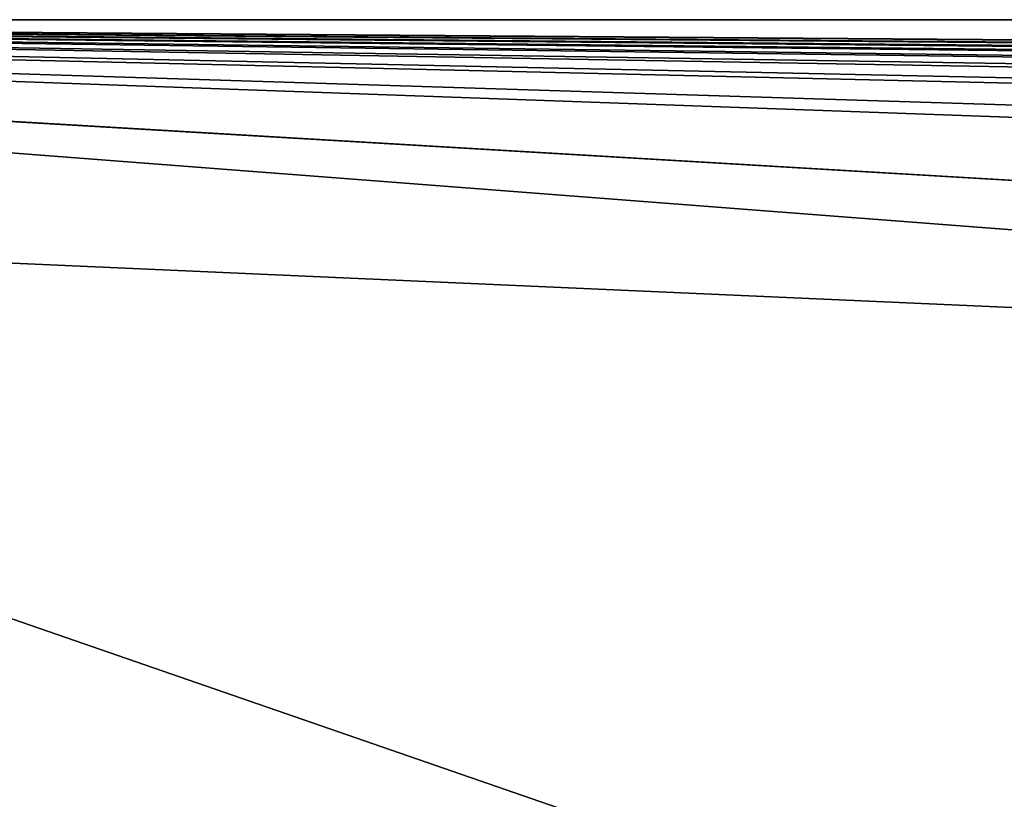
# Model space of a CAD drawing. Header units: millimetres. Extents: x 0 to 3270, y -325 to 325.
# Tile 337 of 402: x 1743 to 1756, y 17 to 28. Entities that reach past the tile are written whole.
import ezdxf

# ---------------------------------------------------------------- set-up
doc = ezdxf.new("R2010")
doc.units = ezdxf.units.MM
doc.layers.add('TongueBore1_P2', color=7, linetype='Continuous')

# ---------------------------------------------------------------- blocks, each defined once
blk = doc.blocks.new('TongueBore1_P2')
at = {"layer": 'TongueBore1_P2'}
for points in [[(1670, 27.5, 80), (1895, -17.5, 80), (1670, -27.5, 80)], [(1670, 27.5, 80), (1895, 17.5, 80), (1895, -17.5, 80)], [(1670, 27.5, 80), (3270, 27.5, 80), (1895, 17.5, 80)], [(3270, 27.5, 80), (1670, 27.5, 80), (1720, 27.5, 160)], [(3270, 27.5, 1000), (1720, 27.5, 880), (1670, 27.5, 1000)], [(3270, 27.5, 1000), (1670, 27.5, 1000), (1670, -27.5, 1000)], [(3270, 27.5, 1000), (1670, -27.5, 1000), (3270, -27.5, 1000)], [(3220, 27.5, 160), (3270, 27.5, 80), (1720, 27.5, 160)], [(3270, 27.5, 1000), (3220, 27.5, 880), (1720, 27.5, 880)], [(1720, 27.5, 880), (1850, 17.5, 880), (1850, -17.5, 880)], [(1720, 27.5, 880), (1850, -17.5, 880), (1720, -27.5, 880)], [(1720, 27.5, 880), (3220, 27.5, 880), (3090, 17.5, 880)], [(1720, 27.5, 880), (3090, 17.5, 880), (3050, 17.5, 880)], [(1720, 27.5, 880), (3050, 17.5, 880), (2940, 17.5, 880)], [(1720, 27.5, 880), (2940, 17.5, 880), (2900, 17.5, 880)], [(1720, 27.5, 880), (2900, 17.5, 880), (2790, 17.5, 880)], [(1720, 27.5, 880), (2790, 17.5, 880), (2750, 17.5, 880)], [(1720, 27.5, 880), (2750, 17.5, 880), (2640, 17.5, 880)], [(1720, 27.5, 880), (2640, 17.5, 880), (2600, 17.5, 880)], [(1720, 27.5, 880), (2600, 17.5, 880), (2490, 17.5, 880)], [(1720, 27.5, 880), (2490, 17.5, 880), (2450, 17.5, 880)], [(1720, 27.5, 880), (2450, 17.5, 880), (2340, 17.5, 880)], [(1720, 27.5, 880), (2340, 17.5, 880), (2300, 17.5, 880)], [(1720, 27.5, 880), (2300, 17.5, 880), (2190, 17.5, 880)], [(1720, 27.5, 880), (2190, 17.5, 880), (2150, 17.5, 880)], [(1720, 27.5, 880), (2150, 17.5, 880), (2040, 17.5, 880)], [(1720, 27.5, 880), (2040, 17.5, 880), (2000, 17.5, 880)], [(1720, 27.5, 880), (2000, 17.5, 880), (1890, 17.5, 880)], [(1720, 27.5, 880), (1890, 17.5, 880), (1850, 17.5, 880)], [(1850, -17.5, 160), (1720, 27.5, 160), (1720, -27.5, 160)], [(1850, 17.5, 160), (1720, 27.5, 160), (1850, -17.5, 160)], [(3220, 27.5, 160), (1720, 27.5, 160), (1850, 17.5, 160)]]:
    blk.add_3dface(points, dxfattribs=at)

msp = doc.modelspace()

# ---------------------------------------------------------------- block references
at = {"layer": 'TongueBore1_P2'}
msp.add_blockref('TongueBore1_P2', (0, 0), dxfattribs=at)

doc.saveas('drawing.dxf')
